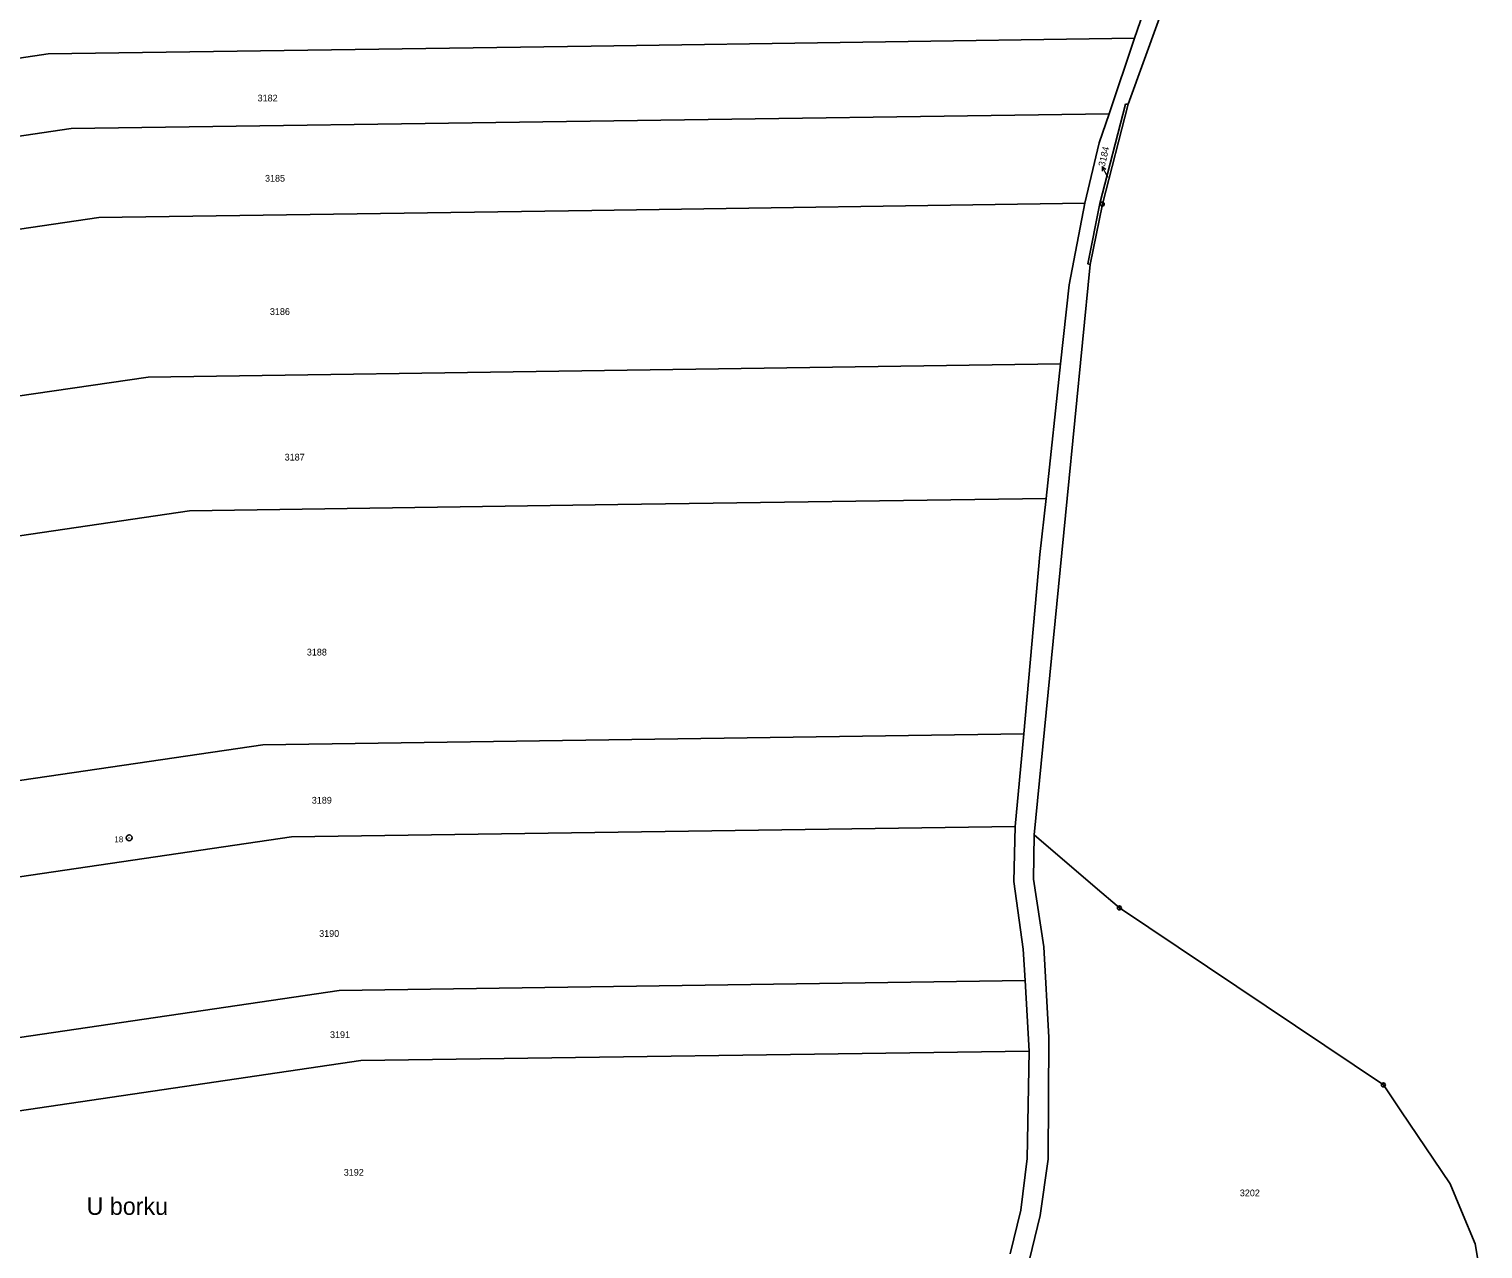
# Model space of a CAD drawing. Extents: x -618848 to -615803, y -1044450 to -1042254.
# Drawn here: x -616481.6 to -616114.1, y -1043347.3 to -1043038.9 of the extents above; entities that cross this region are included whole.
import ezdxf
from ezdxf.enums import TextEntityAlignment as Align

# ---------------------------------------------------------------- set-up
doc = ezdxf.new("R2010")
doc.units = 0
doc.header["$LTSCALE"] = 0.68
for name, color, linetype, lineweight in [('1', 7, 'Continuous', 25), ('7', 7, 'Continuous', 13), ('8', 7, 'Continuous', 25)]:
    doc.layers.add(name, color=color, linetype=linetype, lineweight=lineweight)
doc.layers.add('2', color=7, linetype='Continuous')

msp = doc.modelspace()

# ---------------------------------------------------------------- linework, layer by layer
at = {"layer": '1'}
for p, q in [((-616197.66, -1043027.98), (-616202.14, -1043041.2)), ((-616195.83, -1043036.06), (-616203.75, -1043057.83)), ((-616339.5, -1043043.18), (-616202.14, -1043041.2)), ((-616202.14, -1043041.2), (-616208.59, -1043060.3)), ((-616476.85, -1043045.15), (-616339.5, -1043043.18)), ((-616664.16, -1043072.65), (-616476.85, -1043045.15)), ((-616210.93, -1043082.99), (-616204.42, -1043057.89)), ((-616210.31, -1043083.13), (-616203.75, -1043057.83)), ((-616204.42, -1043057.89), (-616203.75, -1043057.83)), ((-616339.8, -1043062.18), (-616471, -1043064.05)), ((-616208.59, -1043060.3), (-616339.8, -1043062.18)), ((-616208.59, -1043060.3), (-616211.1, -1043067.68)), ((-616471, -1043064.05), (-616658.25, -1043091.61)), ((-616211.1, -1043067.68), (-616214.76, -1043082.93)), ((-616464.01, -1043086.49), (-616339.38, -1043084.71)), ((-616339.38, -1043084.71), (-616214.76, -1043082.93)), ((-616214.76, -1043082.93), (-616218.68, -1043103.54)), ((-616213.98, -1043098.22), (-616210.93, -1043082.99)), ((-616213.37, -1043098.39), (-616210.31, -1043083.13)), ((-616651.29, -1043114.01), (-616464.01, -1043086.49)), ((-616219.19, -1043157.59), (-616213.37, -1043098.39)), ((-616213.37, -1043098.39), (-616213.98, -1043098.22)), ((-616218.68, -1043103.54), (-616220.85, -1043123.54)), ((-616336.18, -1043125.2), (-616451.52, -1043126.85)), ((-616220.85, -1043123.54), (-616336.18, -1043125.2)), ((-616220.85, -1043123.54), (-616224.54, -1043157.54)), ((-616451.52, -1043126.85), (-616638.74, -1043154.37)), ((-616332.8, -1043159.1), (-616224.54, -1043157.54)), ((-616227.54, -1043242.56), (-616219.19, -1043157.59)), ((-616224.54, -1043157.54), (-616226.08, -1043171.73)), ((-616628.24, -1043188.16), (-616441.06, -1043160.65)), ((-616441.06, -1043160.65), (-616332.8, -1043159.1)), ((-616226.08, -1043171.73), (-616230.2, -1043217.05)), ((-616230.2, -1043217.05), (-616422.57, -1043219.8)), ((-616230.2, -1043217.05), (-616232.34, -1043240.49)), ((-616422.57, -1043219.8), (-616609.85, -1043247.32)), ((-616602.6, -1043270.62), (-616415.33, -1043243.1)), ((-616415.33, -1043243.1), (-616232.34, -1043240.49)), ((-616232.34, -1043240.49), (-616232.67, -1043254.43)), ((-616227.75, -1043253.83), (-616227.54, -1043242.56)), ((-616212.1, -1043255.83), (-616227.54, -1043242.56)), ((-616232.67, -1043254.43), (-616230.33, -1043271.52)), ((-616225.1, -1043270.9), (-616227.75, -1043253.83)), ((-616206, -1043261.07), (-616212.1, -1043255.83)), ((-616139.27, -1043305.8), (-616206, -1043261.07)), ((-616230.33, -1043271.52), (-616229.81, -1043279.43)), ((-616223.83, -1043293.81), (-616225.1, -1043270.9)), ((-616229.81, -1043279.43), (-616403.26, -1043281.91)), ((-616229.81, -1043279.43), (-616228.8, -1043297.27)), ((-616403.26, -1043281.91), (-616590.53, -1043309.43)), ((-616224.01, -1043324.57), (-616223.83, -1043293.81)), ((-616397.73, -1043299.68), (-616228.8, -1043297.27)), ((-616228.8, -1043297.27), (-616229.34, -1043324.42)), ((-616585, -1043327.2), (-616397.73, -1043299.68)), ((-616134.82, -1043312.4), (-616139.27, -1043305.8)), ((-616122.39, -1043330.82), (-616134.82, -1043312.4)), ((-616229.34, -1043324.42), (-616230.91, -1043337.47)), ((-616226.01, -1043338.81), (-616224.01, -1043324.57)), ((-616119.48, -1043337.77), (-616122.39, -1043330.82)), ((-616230.91, -1043337.47), (-616233.63, -1043348.54)), ((-616232.9, -1043366.88), (-616226.01, -1043338.81)), ((-616116.03, -1043346.02), (-616119.48, -1043337.77)), ((-616114.1, -1043357.7), (-616116.03, -1043346.02))]:
    msp.add_line(p, q, dxfattribs=at)
at = {"layer": '7'}
msp.add_line((-616210.365, -1043073.665), (-616210.317, -1043074.784), dxfattribs=at)
msp.add_lwpolyline([(-616208.88, -1043076.34), (-616208.91, -1043076.29), (-616210.365, -1043073.665), (-616209.441, -1043074.298)], dxfattribs=at)
at = {"layer": '8'}
for centre, radius in [((-616210.31, -1043083.1299), 0.5), ((-616210.31, -1043083.1299), 0.0303), ((-616456.32, -1043243.3398), 0.75), ((-616456.32, -1043243.3398), 0.03), ((-616206, -1043261.0699), 0.5), ((-616206, -1043261.0699), 0.0303), ((-616139.27, -1043305.7999), 0.5), ((-616139.27, -1043305.7999), 0.0303)]:
    msp.add_circle(centre, radius, dxfattribs=at)

# ---------------------------------------------------------------- texts
at = {"layer": '2'}
for s, p in [('3182', (-616423.86, -1043057.175)), ('3185', (-616421.99, -1043077.445)), ('3186', (-616420.75, -1043111.145)), ('3187', (-616417.02, -1043147.955)), ('3188', (-616411.42, -1043197.255)), ('3189', (-616410.16, -1043234.695)), ('3190', (-616408.3, -1043268.385)), ('3191', (-616405.56, -1043293.975)), ('3192', (-616402.08, -1043328.775)), ('3202', (-616175.55, -1043333.965))]:
    msp.add_text(s, height=1.7, dxfattribs=at).set_placement(p)
msp.add_text('3184', height=1.7, rotation=77, dxfattribs=at).set_placement((-616209.1234, -1043071.2982), align=Align.CENTER)
at = {"layer": '7'}
msp.add_text('U borku', height=4.4, dxfattribs=at).set_placement((-616467.1, -1043338.67))
at = {"layer": '8'}
msp.add_text('18', height=1.5, dxfattribs=at).set_placement((-616457.819, -1043244.457), align=Align.RIGHT)

doc.saveas('drawing.dxf')
